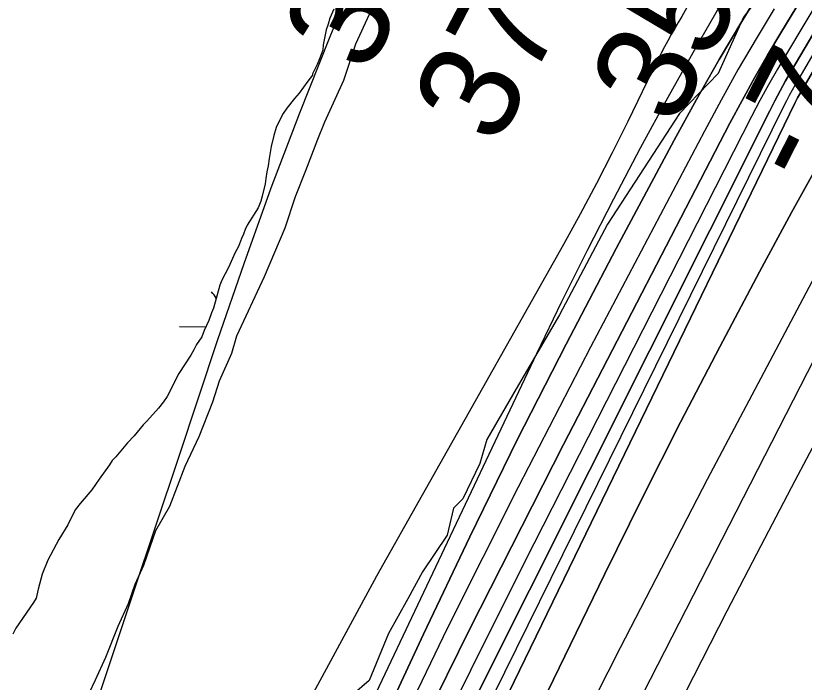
# Model space of a CAD drawing. Extents: x 3172231 to 3210228, y 940198 to 965780.
# Drawn here: x 3188644 to 3189174, y 958332 to 958781 of the extents above; entities that cross this region are included whole.
import ezdxf

# ---------------------------------------------------------------- set-up
doc = ezdxf.new("R2010")
doc.units = 0
for name, color, linetype in [('V-RIVR-EDGE', 7, 'Continuous'), ('V-RIVR-RANG', 7, 'Continuous'), ('V-SITE-VEGE', 7, 'Continuous'), ('V-TOPO-DPTH', 7, 'Continuous'), ('V-TOPO-MAJR', 7, 'Continuous'), ('V-TOPO-MINR', 7, 'Continuous'), ('V-TOPO-WATR', 7, 'Continuous'), ('V-WETL-SWMP', 7, 'Continuous')]:
    doc.layers.add(name, color=color, linetype=linetype)

msp = doc.modelspace()

# ---------------------------------------------------------------- linework, layer by layer
at = {"layer": 'V-RIVR-EDGE'}
msp.add_lwpolyline([(3189172.591, 958830.748), (3189133.567, 958779.501), (3189116.359, 958741.684), (3189090.362, 958714.78), (3189069.537, 958682.677), (3189041.945, 958640.218), (3189009.64, 958579.1), (3188980.474, 958529.384), (3188960.682, 958495.204), (3188955.974, 958479.139), (3188944.506, 958455.31), (3188938.267, 958449.102), (3188934.073, 958430.961), (3188917.416, 958406.108), (3188907.517, 958387.981), (3188894.494, 958364.675), (3188881.45, 958333.071), (3188870.016, 958323.246)], dxfattribs=at)
at = {"layer": 'V-SITE-VEGE'}
msp.add_lwpolyline([(3188684.684, 958306.506), (3188697.449, 958333.423), (3188704.413, 958348.642), (3188712.523, 958369.703), (3188719.484, 958384.918), (3188724.116, 958397.788), (3188729.916, 958410.661), (3188738.02, 958434.06), (3188747.314, 958450.452), (3188757.743, 958477.363), (3188767.026, 958497.261), (3188776.297, 958520.663), (3188780.926, 958534.702), (3188789.044, 958553.425), (3188792.511, 958565.123), (3188811.081, 958604.916), (3188824.993, 958637.686), (3188831.935, 958658.742), (3188838.888, 958676.293), (3188847.001, 958697.357), (3188851.633, 958709.057), (3188864.396, 958737.145), (3188872.496, 958761.713), (3188881.78, 958781.609)], dxfattribs=at)
at = {"layer": 'V-TOPO-DPTH'}
for points in [[(3189428.057, 959075.419), (3189235.502, 958767.734), (3189217.42, 958738.211), (3189199.722, 958708.465), (3189182.6, 958678.384), (3189165.863, 958648.078), (3189144.344, 958608.211), (3189117.464, 958557.637), (3189091.02, 958506.838), (3189065.231, 958455.704), (3189039.879, 958404.346), (3188638.5, 957577.889), (3188633.429, 957567.44), (3188628.363, 957556.99), (3188623.303, 957546.536), (3188618.247, 957536.08), (3188610.084, 957519.186), (3188608.188, 957515.144), (3188606.386, 957511.059), (3188604.639, 957506.949), (3188604.518, 957506.592), (3188303.327, 956535.18)], [(3188303.327, 956535.18), (3188604.518, 957506.592), (3188604.639, 957506.949), (3188606.386, 957511.059), (3188608.188, 957515.144), (3188610.084, 957519.186), (3188618.247, 957536.08), (3188623.303, 957546.536), (3188628.363, 957556.99), (3188633.429, 957567.44), (3188638.5, 957577.889), (3189039.879, 958404.346), (3189065.231, 958455.704), (3189091.02, 958506.838), (3189117.464, 958557.637), (3189144.344, 958608.211), (3189165.863, 958648.078), (3189182.6, 958678.384), (3189199.722, 958708.465), (3189217.42, 958738.211), (3189235.502, 958767.734), (3189428.057, 959075.419)], [(3188158.4, 956114.789), (3188365.039, 956912.79), (3188393.238, 957016.128), (3188423.215, 957118.924), (3188455.857, 957220.904), (3188490.275, 957322.341), (3188546.221, 957480.429), (3188554.264, 957502.308), (3188562.656, 957524.048), (3188571.572, 957545.579), (3188580.837, 957566.97), (3188770.478, 957990.649), (3188828.426, 958117.184), (3188887.809, 958243.028), (3188949.344, 958367.832), (3189012.315, 958491.945), (3189124.345, 958708.129), (3189132.533, 958723.543), (3189140.927, 958738.84), (3189149.63, 958753.964), (3189158.54, 958768.971), (3189338.543, 959065.249)], [(3189338.543, 959065.249), (3189158.54, 958768.971), (3189149.63, 958753.964), (3189140.927, 958738.84), (3189132.533, 958723.543), (3189124.345, 958708.129), (3189012.315, 958491.945), (3188949.344, 958367.832), (3188887.809, 958243.028), (3188828.426, 958117.184), (3188770.478, 957990.649), (3188580.837, 957566.97), (3188571.572, 957545.579), (3188562.656, 957524.048), (3188554.264, 957502.308), (3188546.221, 957480.429), (3188490.275, 957322.341), (3188455.857, 957220.904), (3188423.215, 957118.924), (3188393.238, 957016.128), (3188365.039, 956912.79), (3188158.4, 956114.789)], [(3189421.757, 959009.735), (3189247.113, 958724.485), (3189237.861, 958709.047), (3189228.807, 958693.497), (3189220.049, 958677.777), (3189211.489, 958661.946), (3189109.111, 958468.237), (3189050.372, 958355.038), (3188992.781, 958241.269), (3188936.913, 958126.644), (3188882.194, 958011.448), (3188666.485, 957548.351), (3188653.773, 957520.231), (3188641.491, 957491.93), (3188629.853, 957463.358), (3188618.645, 957434.605), (3188594.03, 957369.276), (3188571.36, 957307.542), (3188549.389, 957245.568), (3188528.464, 957183.232), (3188508.237, 957120.655), (3188340.07, 956585.018)], [(3189421.757, 959009.735), (3189247.113, 958724.485), (3189237.861, 958709.047), (3189228.807, 958693.497), (3189220.049, 958677.777), (3189211.489, 958661.946), (3189109.111, 958468.237), (3189050.372, 958355.038), (3188992.781, 958241.269), (3188936.913, 958126.644), (3188882.194, 958011.448), (3188666.485, 957548.351), (3188653.773, 957520.231), (3188641.491, 957491.93), (3188629.853, 957463.358), (3188618.645, 957434.605), (3188594.03, 957369.276), (3188571.36, 957307.542), (3188549.389, 957245.568), (3188528.464, 957183.232), (3188508.237, 957120.655), (3188340.07, 956585.018)], [(3188321.555, 956700.111), (3188368.862, 956864.72), (3188419.809, 957028.239), (3188473.184, 957191.031), (3188576.136, 957493.648), (3188579.984, 957504.537), (3188583.999, 957515.362), (3188588.265, 957526.09), (3188592.7, 957536.754), (3188687.161, 957756.628), (3188740.005, 957876.69), (3188794.252, 957996.101), (3188850.602, 958114.533), (3188908.355, 958232.313), (3189151.107, 958716.498), (3189154.583, 958723.26), (3189158.147, 958729.973), (3189161.845, 958736.613), (3189165.633, 958743.205), (3189225.127, 958844.389)], [(3189225.127, 958844.389), (3189165.633, 958743.205), (3189161.845, 958736.613), (3189158.147, 958729.973), (3189154.583, 958723.26), (3189151.107, 958716.498), (3188908.355, 958232.313), (3188850.602, 958114.533), (3188794.252, 957996.101), (3188740.005, 957876.69), (3188687.161, 957756.628), (3188592.7, 957536.754), (3188588.265, 957526.09), (3188583.999, 957515.362), (3188579.984, 957504.537), (3188576.136, 957493.648), (3188473.184, 957191.031), (3188419.809, 957028.239), (3188368.862, 956864.72), (3188321.555, 956700.111)], [(3188151.661, 956124.559), (3188456.305, 957303.931), (3188467.086, 957343.254), (3188478.636, 957382.337), (3188491.339, 957421.061), (3188504.81, 957459.545), (3188506.113, 957463.096), (3188519.962, 957499.437), (3188534.414, 957535.529), (3188549.767, 957571.246), (3188565.723, 957606.713), (3188918.061, 958364.32), (3188949.196, 958429.814), (3188981.062, 958494.943), (3189014.024, 958559.524), (3189047.716, 958623.74), (3189086.854, 958696.825), (3189101.793, 958724.069), (3189117.089, 958751.108), (3189132.918, 958777.838), (3189149.104, 958804.362)], [(3189204.138, 958782.029), (3189198.113, 958772.529), (3189192.174, 958762.977), (3189186.362, 958753.346), (3189180.635, 958743.663), (3189170.516, 958726.292), (3189169.924, 958725.249), (3189168.262, 958722.062), (3188756.551, 957873.707), (3188728.074, 957813.94), (3188700.174, 957753.909), (3188673.14, 957693.483), (3188646.683, 957632.795), (3188599.025, 957521.293), (3188596.903, 957516.131), (3188594.878, 957510.931), (3188592.999, 957505.678), (3188591.217, 957500.388), (3188394.923, 956889.532), (3188352.906, 956754.879), (3188312.418, 956619.781)], [(3188312.418, 956619.781), (3188352.906, 956754.879), (3188394.923, 956889.532), (3188591.217, 957500.388), (3188592.999, 957505.678), (3188594.878, 957510.931), (3188596.903, 957516.131), (3188599.025, 957521.293), (3188646.683, 957632.795), (3188673.14, 957693.483), (3188700.174, 957753.909), (3188728.074, 957813.94), (3188756.551, 957873.707), (3189168.262, 958722.062), (3189169.924, 958725.249), (3189170.516, 958726.292), (3189180.635, 958743.663), (3189186.362, 958753.346), (3189192.174, 958762.977), (3189198.113, 958772.529), (3189204.138, 958782.029)]]:
    msp.add_lwpolyline(points, dxfattribs=at)
at = {"layer": 'V-TOPO-MAJR'}
for points in [[(3188891.464, 958855.74), (3188854.61, 958765.307), (3188834.688, 958715.014), (3188815.429, 958664.476), (3188797.165, 958613.569), (3188779.565, 958562.418), (3188753.133, 958483.076), (3188722.782, 958392.08), (3188692.385, 958301.1), (3188661.921, 958210.142), (3188631.412, 958119.199), (3188574.404, 957949.476), (3188552.793, 957886.64), (3188530.582, 957824.021), (3188507.471, 957761.728), (3188483.761, 957699.653), (3188461.5, 957642.611), (3188448.659, 957609.151), (3188436.071, 957575.597), (3188423.861, 957541.903), (3188411.903, 957508.117), (3188400.332, 957474.196), (3188389.022, 957440.19)], [(3188256.02, 956106.407), (3188419.354, 956718.221), (3188455.447, 956847.035), (3188493.635, 956975.197), (3188534.965, 957102.381), (3188578.39, 957228.912), (3188657.782, 957451.289), (3188663.25, 957466.075), (3188668.94, 957480.773), (3188674.961, 957495.338), (3188681.203, 957509.814), (3188780.51, 957733.124), (3188837.584, 957858.706), (3188896.009, 957983.642), (3188956.459, 958107.611), (3189018.259, 958230.936), (3189243.771, 958671.956), (3189246.623, 958677.406), (3189249.543, 958682.819), (3189252.566, 958688.175), (3189255.656, 958693.494), (3189300.164, 958768.465), (3189325.741, 958811.129)]]:
    msp.add_lwpolyline(points, dxfattribs=at)
at = {"layer": 'V-TOPO-MINR'}
for points in [[(3189428.057, 959075.419), (3189235.502, 958767.734), (3189217.42, 958738.211), (3189199.722, 958708.465), (3189182.6, 958678.384), (3189165.863, 958648.078), (3189144.344, 958608.211), (3189117.464, 958557.637), (3189091.02, 958506.838), (3189065.231, 958455.704), (3189039.879, 958404.346), (3188638.5, 957577.889), (3188633.429, 957567.44), (3188628.363, 957556.99), (3188623.303, 957546.536), (3188618.247, 957536.08), (3188610.084, 957519.186), (3188608.188, 957515.144), (3188606.386, 957511.059), (3188604.639, 957506.949), (3188604.518, 957506.592), (3188303.327, 956535.18)], [(3189421.757, 959009.735), (3189247.113, 958724.485), (3189237.861, 958709.047), (3189228.807, 958693.497), (3189220.049, 958677.777), (3189211.489, 958661.946), (3189109.111, 958468.237), (3189050.372, 958355.038), (3188992.781, 958241.269), (3188936.913, 958126.644), (3188882.194, 958011.448), (3188666.485, 957548.351), (3188653.773, 957520.231), (3188641.491, 957491.93), (3188629.853, 957463.358), (3188618.645, 957434.605), (3188594.03, 957369.276), (3188571.36, 957307.542), (3188549.389, 957245.568), (3188528.464, 957183.232), (3188508.237, 957120.655), (3188340.07, 956585.018)], [(3189260.467, 958919.207), (3189162.345, 958754.999), (3189156.244, 958744.55), (3189150.285, 958734.023), (3189144.54, 958723.377), (3189138.937, 958712.652), (3188986.345, 958413.23), (3188913.114, 958266.393), (3188841.6, 958118.742), (3188772.663, 957969.87), (3188705.443, 957820.185), (3188587.2, 957550.639), (3188580.578, 957535.043), (3188574.207, 957519.349), (3188568.21, 957503.507), (3188562.463, 957487.568), (3188482.067, 957255.991), (3188437.923, 957123.701), (3188395.927, 956990.761), (3188357.153, 956856.846), (3188320.527, 956722.281), (3188161.765, 956109.905)], [(3189225.127, 958844.389), (3189165.633, 958743.205), (3189161.845, 958736.613), (3189158.147, 958729.973), (3189154.583, 958723.26), (3189151.107, 958716.498), (3188908.355, 958232.313), (3188850.602, 958114.533), (3188794.252, 957996.101), (3188740.005, 957876.69), (3188687.161, 957756.628), (3188592.7, 957536.754), (3188588.265, 957526.09), (3188583.999, 957515.362), (3188579.984, 957504.537), (3188576.136, 957493.648), (3188473.184, 957191.031), (3188419.809, 957028.239), (3188368.862, 956864.72), (3188321.555, 956700.111)], [(3189149.104, 958804.362), (3189132.918, 958777.838), (3189117.089, 958751.108), (3189101.793, 958724.069), (3189086.854, 958696.825), (3189047.716, 958623.74), (3189014.024, 958559.524), (3188981.062, 958494.943), (3188949.196, 958429.814), (3188918.061, 958364.32), (3188565.723, 957606.713), (3188549.767, 957571.246), (3188534.414, 957535.529), (3188519.962, 957499.437), (3188506.113, 957463.096), (3188504.81, 957459.545), (3188491.339, 957421.061), (3188478.636, 957382.337), (3188467.086, 957343.254), (3188456.305, 957303.931), (3188151.661, 956124.559)], [(3189203.104, 958793.851), (3189168.262, 958734.028), (3189166.224, 958730.444), (3189164.237, 958726.834), (3189162.326, 958723.183), (3189160.465, 958719.504), (3188831.737, 958052.555), (3188788.88, 957963.791), (3188746.993, 957874.581), (3188706.562, 957784.702), (3188667.101, 957694.377), (3188596.145, 957528.291), (3188592.99, 957520.637), (3188589.966, 957512.932), (3188587.14, 957505.154), (3188584.446, 957497.325), (3188443.539, 957070.262), (3188391.112, 956906.047), (3188340.817, 956741.204), (3188293.719, 956575.42)], [(3189120.643, 958792.852), (3189101.295, 958759.272), (3189082.439, 958725.413), (3189063.91, 958691.368), (3189045.881, 958657.057), (3189028.19, 958622.575), (3189011.006, 958587.837), (3188994.16, 958552.93), (3188521.638, 957555.213), (3188518.844, 957549.114), (3188516.155, 957542.971), (3188513.622, 957536.762), (3188511.194, 957530.508), (3188508.908, 957524.2), (3188506.707, 957517.864), (3188504.632, 957511.485), (3188502.642, 957505.077), (3188476.752, 957418.679), (3188461.79, 957369.079), (3188446.709, 957319.516), (3188431.448, 957270.007), (3188416.066, 957220.535), (3188202.314, 956537.41)], [(3189154.218, 958785.245), (3189141.955, 958764.941), (3189129.974, 958744.476), (3189118.416, 958723.77), (3189107.139, 958702.902), (3189030.405, 958557.349), (3188981.787, 958463.184), (3188934.253, 958368.486), (3188888.345, 958272.989), (3188843.522, 958176.96), (3188573.663, 957585.678), (3188561.289, 957557.657), (3188549.382, 957529.446), (3188538.175, 957500.95), (3188527.434, 957472.264), (3188497.851, 957390.19), (3188473.658, 957320.019), (3188450.782, 957249.441), (3188429.88, 957178.253), (3188410.296, 957106.659), (3188155.032, 956119.673)], [(3189095.409, 958786.033), (3189091.862, 958779.969), (3189089.506, 958775.956), (3189087.152, 958771.89), (3189084.83, 958767.805), (3189082.557, 958763.694), (3189080.317, 958759.564), (3189078.126, 958755.407), (3189075.969, 958751.234), (3189073.863, 958747.034), (3189071.79, 958742.818), (3189055.54, 958709.249), (3189045.175, 958688.336), (3189034.551, 958667.558), (3189023.541, 958646.982), (3189012.273, 958626.541), (3188886.485, 958403.312), (3188814.551, 958270.176)], [(3189204.138, 958782.029), (3189198.113, 958772.529), (3189192.174, 958762.977), (3189186.362, 958753.346), (3189180.635, 958743.663), (3189170.516, 958726.292), (3189169.924, 958725.249), (3189168.262, 958722.062), (3188756.551, 957873.707), (3188728.074, 957813.94), (3188700.174, 957753.909), (3188673.14, 957693.483), (3188646.683, 957632.795), (3188599.025, 957521.293), (3188596.903, 957516.131), (3188594.878, 957510.931), (3188592.999, 957505.678), (3188591.217, 957500.388), (3188394.923, 956889.532), (3188352.906, 956754.879), (3188312.418, 956619.781)], [(3189183.614, 958497.007), (3189167.953, 958467.336), (3189145.039, 958423.599), (3189122.303, 958379.771), (3189099.836, 958335.804), (3189077.548, 958291.745), (3188861.985, 957862.367), (3188830.625, 957798.549), (3188799.997, 957734.389), (3188770.47, 957669.715), (3188741.675, 957604.7), (3188690.508, 957486.457), (3188687.928, 957480.275), (3188685.454, 957474.052), (3188683.141, 957467.767), (3188680.936, 957461.441), (3188535.197, 957025.343), (3188483.808, 956866.714), (3188434.385, 956707.495), (3188387.909, 956547.391)]]:
    msp.add_lwpolyline(points, dxfattribs=at)
at = {"layer": 'V-TOPO-WATR'}
msp.add_lwpolyline([(3189338.543, 959065.249), (3189158.54, 958768.971), (3189149.63, 958753.964), (3189140.927, 958738.84), (3189132.533, 958723.543), (3189124.345, 958708.129), (3189012.315, 958491.945), (3188949.344, 958367.832), (3188887.809, 958243.028), (3188828.426, 958117.184), (3188770.478, 957990.649), (3188580.837, 957566.97), (3188571.572, 957545.579), (3188562.656, 957524.048), (3188554.264, 957502.308), (3188546.221, 957480.429), (3188490.275, 957322.341), (3188455.857, 957220.904), (3188423.215, 957118.924), (3188393.238, 957016.128), (3188365.039, 956912.79), (3188158.4, 956114.789)], dxfattribs=at)
at = {"layer": 'V-WETL-SWMP'}
msp.add_line((3188753.913, 958571.272), (3188771.739, 958571.15), dxfattribs=at)
for points in [[(3188857.833, 958785.047), (3188855.043, 958778.922), (3188854.017, 958774.968), (3188852.633, 958771.01), (3188850.608, 958760.953), (3188850.294, 958757.366), (3188848.216, 958751.607), (3188846.473, 958747.645), (3188843.325, 958741.515), (3188843.338, 958740.44), (3188840.163, 958736.46), (3188834.529, 958728.507), (3188831.349, 958724.885), (3188826.055, 958718.37), (3188823.592, 958714.757), (3188821.142, 958710.069), (3188819.051, 958705.385), (3188817.326, 958699.989), (3188815.628, 958692.444), (3188814.293, 958684.545), (3188813.639, 958679.521), (3188812.613, 958675.567), (3188811.954, 958670.902), (3188811.64, 958667.315), (3188809.593, 958659.049), (3188808.558, 958655.811), (3188806.825, 958651.132), (3188799.444, 958639.575), (3188798.046, 958636.692), (3188797.012, 958633.454), (3188795.614, 958630.571), (3188793.531, 958625.171), (3188791.431, 958621.203), (3188786.898, 958611.115), (3188782.348, 958602.46), (3188780.955, 958599.218), (3188776.847, 958583.761), (3188775.454, 958580.519), (3188773.725, 958575.481), (3188770.585, 958568.635)], [(3188770.585, 958568.635), (3188768.847, 958564.314), (3188765.327, 958559.254), (3188763.58, 958555.65), (3188761.475, 958552.041), (3188753.387, 958539.759), (3188745.697, 958524.257), (3188743.234, 958520.644), (3188739.705, 958516.301), (3188731.93, 958507.605), (3188729.453, 958505.067), (3188723.452, 958497.826), (3188718.853, 958493.112), (3188716.739, 958490.219), (3188711.087, 958483.7), (3188708.611, 958481.161), (3188706.855, 958478.273), (3188699.81, 958468.512), (3188694.884, 958461.285), (3188687.114, 958452.232), (3188683.585, 958447.889), (3188678.694, 958437.796), (3188672.724, 958428.048), (3188665.374, 958413.984), (3188661.549, 958404.621), (3188658.807, 958394.555), (3188657.45, 958388.447), (3188655.694, 958385.559), (3188643.727, 958368.213), (3188641.627, 958364.246)]]:
    msp.add_lwpolyline(points, dxfattribs=at)
msp.add_arc((3188748.674, 958571.782), 35.246, 31.86341, 40.38182, dxfattribs=at)

# ---------------------------------------------------------------- texts
at = {"layer": 'V-RIVR-RANG'}
for s, rotation, p in [('38.7', 62.56833, (3188879.889, 958739.893)), ('37.0', 62.56833, (3188967.42, 958691.464)), ('35', 62.56833, (3189086.79, 958704.376)), ('-7', 63.02639, (3189178.926, 958663.965))]:
    msp.add_text(s, height=67, rotation=rotation, dxfattribs=at).set_placement(p)

doc.saveas('drawing.dxf')
